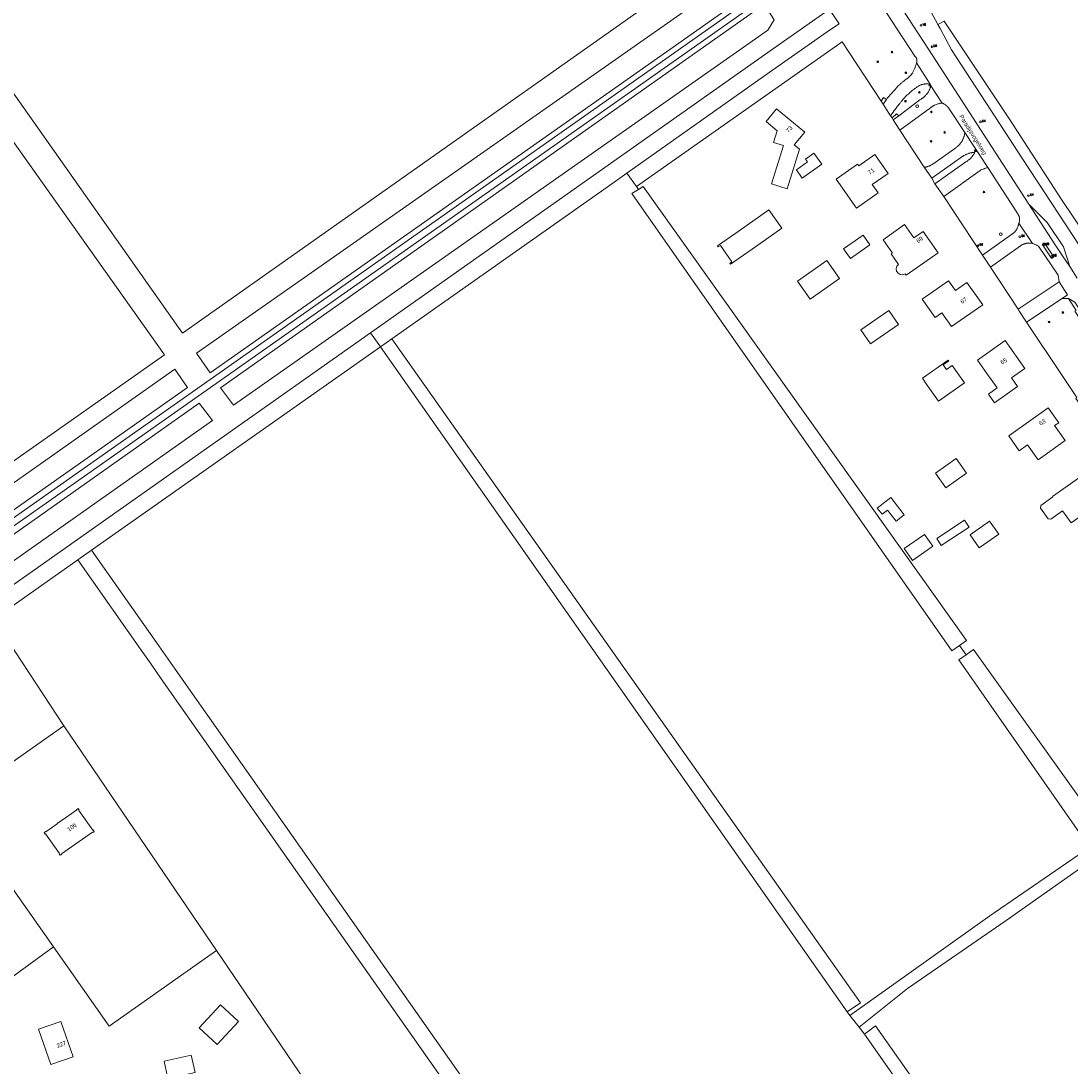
# Model space of a CAD drawing. Header units: metres. Extents: x 138165 to 154469, y 480134 to 494189.
# Tile 468 of 656: x 150034 to 150343, y 484687 to 484995. Entities that reach past the tile are written whole.
import ezdxf

# ---------------------------------------------------------------- set-up
doc = ezdxf.new("R2010")
doc.units = ezdxf.units.M
doc.header["$LTSCALE"] = 0.001
doc.header["$MEASUREMENT"] = 0
for name, color, linetype, lineweight in [('Level 5', 7, 'Continuous', 0), ('TOP-L-terrein schutting raster hek leuning', 7, 'Continuous', 0), ('TOP-L-topo objecten punt', 7, 'Continuous', 0), ('TOP-L-topo objecten vlak', 7, 'Continuous', 0), ('TOP-T-topo huisnummering naamgeving', 7, 'Continuous', 0)]:
    doc.layers.add(name, color=color, linetype=linetype, lineweight=lineweight)
doc.styles.add('Style-INTL_ISO', font='INTL_ISO.shx')
doc.styles.add('Style-STANDARD', font='STANDARD.shx')

# ---------------------------------------------------------------- blocks, each defined once
blk = doc.blocks.new('24')
at = {"layer": 'TOP-L-topo objecten punt', "color": 7, "linetype": 'Continuous', "lineweight": 0}
for radius in [0.025, 0.0182, 0.0115, 0.005]:
    blk.add_circle((0, 0), radius, dxfattribs=at)
blk = doc.blocks.new('39')
at = {"layer": 'TOP-L-topo objecten punt', "color": 7, "linetype": 'Continuous', "lineweight": 0}
for p, q in [((0.0175, 0.0175), (-0.0175, 0.0175)), ((-0.0175, 0.0175), (-0.0175, -0.0175)), ((0.0175, 0.0175), (0.0175, -0.0175)), ((0.0175, -0.0175), (-0.0175, -0.0175))]:
    blk.add_line(p, q, dxfattribs=at)
blk.add_circle((0, 0), 0.0332, dxfattribs=at)
blk = doc.blocks.new('*U13')
at = {"layer": 'Level 5', "color": 7, "linetype": 'Continuous', "lineweight": 0}
blk.add_circle((0, 0), 0.0415, dxfattribs=at)
blk = doc.blocks.new('150')
at = {"layer": 'Level 5', "color": 7, "linetype": 'Continuous', "lineweight": 0}
blk.add_blockref('*U13', (0, 0), dxfattribs=at)
blk = doc.blocks.new('72')
at = {"layer": 'TOP-L-topo objecten punt', "color": 7, "linetype": 'Continuous', "lineweight": 0}
blk.add_circle((0, 0), 0.025, dxfattribs=at)
at = {"layer": 'TOP-L-topo objecten punt', "color": 7, "linetype": 'Continuous', "lineweight": 0, "style": 'Style-STANDARD'}
blk.add_text('BK', height=0.06, dxfattribs=at).set_placement((0.0483, 0))
blk = doc.blocks.new('16')
at = {"layer": 'TOP-L-topo objecten punt', "color": 7, "linetype": 'Continuous', "lineweight": 0}
blk.add_circle((0, 0), 0.025, dxfattribs=at)
at = {"layer": 'TOP-L-topo objecten punt', "color": 7, "linetype": 'Continuous', "lineweight": 0, "style": 'Style-STANDARD'}
blk.add_text('LM', height=0.06, dxfattribs=at).set_placement((0.0483, 0))
blk = doc.blocks.new('119')
at = {"layer": 'TOP-L-topo objecten punt', "color": 7, "linetype": 'Continuous', "lineweight": 0}
blk.add_circle((0, 0), 0.025, dxfattribs=at)
at = {"layer": 'TOP-L-topo objecten punt', "color": 7, "linetype": 'Continuous', "lineweight": 0, "style": 'Style-STANDARD'}
blk.add_text('KK', height=0.06, dxfattribs=at).set_placement((0.0483, 0))
blk = doc.blocks.new('14')
at = {"layer": 'TOP-L-topo objecten punt', "color": 7, "linetype": 'Continuous', "lineweight": 0}
blk.add_circle((0, 0), 0.025, dxfattribs=at)
at = {"layer": 'TOP-L-topo objecten punt', "color": 7, "linetype": 'Continuous', "lineweight": 0, "style": 'Style-STANDARD'}
blk.add_text('VB', height=0.06, dxfattribs=at).set_placement((0.0483, 0))

msp = doc.modelspace()

# ---------------------------------------------------------------- linework, layer by layer
at = {"layer": 'TOP-L-terrein schutting raster hek leuning', "flags": 128}
msp.add_lwpolyline([(150340.19, 484890.59), (150344.75, 484883.83), (150344.37, 484883.55), (150346.87, 484880.08), (150347.11, 484880.25), (150356.08, 484886.54)], dxfattribs=at)
at = {"layer": 'TOP-L-topo objecten vlak', "flags": 128}
for points in [[(150081.63, 484902.75), (150007.32, 485008.1), (150173.52, 485124.43), (150242.81, 485016.68), (150081.63, 484902.75)], [(150270.72, 485014.18), (150251.43, 485000.53), (149736.37, 484637.99), (149602.28, 484543.68), (149601.56, 484543.16), (149600.23, 484542.34), (149598.82, 484541.66), (149597.35, 484541.14), (149595.83, 484540.77), (149594.28, 484540.56), (149592.72, 484540.52), (149591.17, 484540.64), (149585.06, 484540.96), (149585.05, 484540.97), (149583.8, 484541.05), (149582.54, 484541.01), (149581.28, 484540.83), (149580.05, 484540.53), (149578.86, 484540.1), (149577.73, 484539.54), (149576.65, 484538.87), (149571.92, 484535.68)], [(150261.75, 485010.26), (150250.26, 485002.18), (149735.15, 484639.6), (149601.15, 484545.34), (149600.05, 484544.55), (149598.86, 484543.88), (149597.6, 484543.34), (149596.3, 484542.93), (149594.96, 484542.66), (149593.6, 484542.53), (149592.23, 484542.54), (149591.23, 484542.64), (149585.12, 484542.95), (149585.11, 484542.95), (149583.68, 484543.04), (149582.24, 484542.99), (149580.8, 484542.78), (149579.4, 484542.43), (149578.04, 484541.93), (149576.74, 484541.29), (149575.52, 484540.52), (149570.77, 484537.32)], [(150085.73, 484896.86), (150232.81, 485000), (150245.89, 485009.06), (150249.73, 485004), (150244.44, 485000), (150089.72, 484891.1), (150085.73, 484896.86)], [(150002.7, 485000), (150076.29, 484896.34), (149935.21, 484797.07), (149860.61, 484904.98), (150000.33, 485003.34), (150002.7, 485000)], [(150303.82, 484993.62), (150299.61, 485001.51)], [(150255.62, 484995), (150253.8, 484991.95), (150096.64, 484881.52), (150092.77, 484886.67), (150250.89, 484998.17), (150253.71, 484997.99), (150255.62, 484995)], [(150136.91, 484902.9), (150255.51, 484986.51), (150271.87, 484998.04), (150273.21, 484996.1)], [(150287.07, 484999.53), (150297.09, 484984.24), (150297.16, 484984.17), (150297.2, 484984.13), (150297.27, 484984.04), (150297.31, 484983.99), (150297.35, 484983.94), (150297.41, 484983.84), (150297.47, 484983.74), (150297.49, 484983.68), (150297.54, 484983.57), (150297.56, 484983.52), (150297.58, 484983.46), (150297.6, 484983.4), (150297.63, 484983.28), (150297.65, 484983.17), (150297.65, 484983.11), (150297.66, 484983.05), (150297.67, 484982.93), (150297.66, 484982.81), (150297.65, 484982.69), (150297.64, 484982.63), (150297.62, 484982.51), (150297.59, 484982.39), (150297.58, 484982.33)], [(150330.57, 484940.76), (150301.02, 484986.29), (150293.5, 484997.92)], [(150212.34, 484949.82), (150254.2, 484979.49), (150272.21, 484992.13), (150274.78, 484993.83), (150273.21, 484996.1)], [(150575.22, 484595.85), (150570.93, 484599.53), (150557.43, 484617.52), (150546.64, 484633.34), (150536.08, 484648.42), (150516.79, 484677.71), (150507.43, 484691.68), (150488.14, 484720.26), (150481.4, 484730.26), (150470.04, 484747.01), (150431.46, 484805.85), (150418.32, 484824.71), (150404.7, 484845.43), (150390.81, 484865.79), (150376.96, 484886.74), (150366.22, 484903.96), (150351.05, 484925.91), (150340.17, 484942.11), (150324.93, 484965.72), (150305.64, 484994.53), (150303.82, 484993.62)], [(150303.82, 484993.62), (150304.45, 484992.44), (150307.8, 484986.15), (150323.6, 484961.9), (150328.55, 484954.37), (150335.29, 484944.07), (150347.46, 484925.54)], [(150287.11, 484971.01), (150275.68, 484988.52), (150215.12, 484945.88)], [(150297.58, 484982.33), (150297.51, 484982.14), (150297.39, 484981.79), (150297.33, 484981.62), (150297.27, 484981.45), (150297.13, 484981.08), (150297.1, 484980.98), (150297.07, 484980.87), (150297.04, 484980.77), (150296.96, 484980.56), (150296.88, 484980.35), (150296.79, 484980.15), (150296.7, 484979.95), (150296.6, 484979.75), (150296.54, 484979.66), (150296.43, 484979.47), (150296.31, 484979.28), (150296.24, 484979.19), (150296.18, 484979.1), (150296.11, 484979.01), (150296.05, 484978.92), (150295.98, 484978.83), (150295.91, 484978.75), (150295.84, 484978.66), (150295.76, 484978.58), (150295.61, 484978.42), (150295.53, 484978.34), (150295.37, 484978.19), (150295.21, 484978.04), (150295.04, 484977.9), (150294.38, 484977.38), (150294.13, 484977.2), (150293.81, 484976.95), (150293.49, 484976.7), (150293.33, 484976.58), (150293.18, 484976.45), (150293.03, 484976.32), (150292.87, 484976.18), (150292.72, 484976.05), (150292.57, 484975.92), (150292.42, 484975.78), (150292.13, 484975.5), (150291.52, 484974.84), (150291.23, 484974.51), (150290.94, 484974.19), (150290.65, 484973.86), (150290.36, 484973.53), (150289.79, 484972.87), (150289.51, 484972.54), (150289.23, 484972.2), (150288.95, 484971.87), (150288.67, 484971.53)], [(150297.58, 484982.33), (150301.55, 484976.03)], [(150289.92, 484966.71), (150289.99, 484966.82), (150290.32, 484967.31), (150290.65, 484967.79), (150291, 484968.26), (150291.17, 484968.5), (150291.52, 484968.97), (150291.88, 484969.43), (150292.06, 484969.66), (150292.42, 484970.12), (150292.61, 484970.37), (150292.74, 484970.53), (150292.87, 484970.7), (150293, 484970.86), (150293.13, 484971.02), (150293.4, 484971.34), (150293.54, 484971.5), (150293.81, 484971.81), (150293.95, 484971.96), (150294.1, 484972.11), (150294.24, 484972.27), (150294.53, 484972.56), (150294.83, 484972.86), (150295.14, 484973.14), (150295.45, 484973.42), (150295.6, 484973.56), (150295.92, 484973.83), (150296.08, 484973.97), (150296.4, 484974.23), (150296.73, 484974.48), (150297.07, 484974.73), (150297.24, 484974.86), (150297.58, 484975.09), (150297.75, 484975.21), (150298.1, 484975.44), (150298.45, 484975.67), (150298.65, 484975.75), (150298.84, 484975.82), (150298.94, 484975.85), (150299.03, 484975.89), (150299.23, 484975.94), (150299.33, 484975.97), (150299.53, 484976.01), (150299.73, 484976.05), (150299.93, 484976.08), (150300.03, 484976.09), (150300.23, 484976.11), (150300.43, 484976.12), (150300.54, 484976.12), (150300.74, 484976.12), (150300.94, 484976.1), (150301.04, 484976.1), (150301.24, 484976.07), (150301.35, 484976.06), (150301.55, 484976.03)], [(150301.55, 484976.03), (150301.78, 484975.54)], [(150301.78, 484975.54), (150301.73, 484975.37), (150301.69, 484975.26), (150301.62, 484975.04), (150301.58, 484974.93), (150301.54, 484974.82), (150301.49, 484974.71), (150301.45, 484974.61), (150301.4, 484974.5), (150301.35, 484974.4), (150301.3, 484974.29), (150301.25, 484974.19), (150301.14, 484973.98), (150301.02, 484973.78), (150300.95, 484973.68), (150300.83, 484973.49), (150300.76, 484973.4), (150300.62, 484973.21), (150300.55, 484973.12), (150300.48, 484973.03), (150300.33, 484972.85), (150300.17, 484972.68), (150300.09, 484972.59), (150300.01, 484972.51), (150299.84, 484972.35), (150299.67, 484972.19), (150299.58, 484972.12), (150299.49, 484972.04), (150299.39, 484971.97), (150299.3, 484971.9), (150299.21, 484971.83), (150299.11, 484971.77), (150299.02, 484971.7), (150298.92, 484971.64), (150298.72, 484971.51), (150298.52, 484971.4), (150292.29, 484966.76)], [(150301.78, 484975.54), (150305.09, 484970.49)], [(150287.11, 484971.01), (150287.85, 484972.1), (150288.67, 484971.53)], [(150287.7, 484970.11), (150287.11, 484971.01)], [(150288.67, 484971.53), (150287.7, 484970.11)], [(150287.7, 484970.11), (150289.92, 484966.71)], [(150292.65, 484962.52), (150301.64, 484969.1), (150301.76, 484969.19), (150301.86, 484969.26), (150302.06, 484969.4), (150302.16, 484969.46), (150302.27, 484969.52), (150302.37, 484969.58), (150302.48, 484969.64), (150302.58, 484969.7), (150302.8, 484969.81), (150302.9, 484969.86), (150303.12, 484969.96), (150303.35, 484970.05), (150303.57, 484970.13), (150303.8, 484970.21), (150303.92, 484970.24), (150304.03, 484970.28), (150304.27, 484970.34), (150304.5, 484970.39), (150304.74, 484970.43), (150304.98, 484970.47), (150305.09, 484970.49)], [(150305.09, 484970.49), (150305.28, 484970.4), (150305.37, 484970.36), (150305.45, 484970.32), (150305.62, 484970.22), (150305.7, 484970.17), (150305.86, 484970.07), (150306.02, 484969.96), (150306.17, 484969.84), (150306.24, 484969.78), (150306.39, 484969.66), (150306.53, 484969.53), (150306.66, 484969.39), (150306.72, 484969.32), (150306.79, 484969.25), (150306.85, 484969.17), (150306.91, 484969.1), (150311.76, 484961.8)], [(150256.35, 484968.78), (150253.28, 484965.09), (150256.59, 484962.34), (150255.51, 484958.85), (150258.37, 484957.96), (150254.86, 484946.66), (150259.44, 484945.23), (150263.08, 484956.94), (150261.58, 484958.18), (150264.65, 484961.87), (150256.35, 484968.78)], [(150290.33, 484966.08), (150289.92, 484966.71)], [(150292.29, 484966.76), (150291.62, 484967.28), (150290.33, 484966.08)], [(150292.29, 484966.76), (150290.67, 484965.57)], [(150290.67, 484965.57), (150290.33, 484966.08)], [(150290.67, 484965.57), (150292.65, 484962.52)], [(150299.78, 484951.6), (150292.65, 484962.52)], [(150311.76, 484961.8), (150311.74, 484961.69), (150311.73, 484961.58), (150311.69, 484961.36), (150311.65, 484961.14), (150311.63, 484961.04), (150311.58, 484960.82), (150311.55, 484960.72), (150311.52, 484960.61), (150311.48, 484960.51), (150311.41, 484960.3), (150311.34, 484960.13), (150311.25, 484959.92), (150311.2, 484959.81), (150311.1, 484959.61), (150311.05, 484959.51), (150310.93, 484959.3), (150310.88, 484959.21), (150310.82, 484959.11), (150310.69, 484958.91), (150310.62, 484958.82), (150310.48, 484958.64), (150310.42, 484958.54), (150310.34, 484958.46), (150310.19, 484958.28), (150310.12, 484958.19), (150310.04, 484958.11), (150309.88, 484957.95), (150309.79, 484957.86), (150309.62, 484957.71), (150309.45, 484957.56), (150309.27, 484957.41), (150309.09, 484957.28), (150302.32, 484952.54), (150302.19, 484952.45), (150302.11, 484952.39), (150301.95, 484952.29), (150301.79, 484952.19), (150301.7, 484952.14), (150301.53, 484952.06), (150301.44, 484952.01), (150301.36, 484951.97), (150301.27, 484951.94), (150301.18, 484951.9), (150301.09, 484951.87), (150300.91, 484951.81), (150300.82, 484951.78), (150300.63, 484951.73), (150300.54, 484951.71), (150300.35, 484951.67), (150300.26, 484951.65), (150300.07, 484951.63), (150299.98, 484951.62), (150299.78, 484951.6)], [(150311.76, 484961.8), (150318.5, 484951.48)], [(150263.94, 484948.41), (150269.66, 484952.45), (150267.36, 484955.72), (150264.91, 484953.99), (150265.48, 484953.17), (150262.21, 484950.87), (150263.94, 484948.41)], [(150273.9, 484948.09), (150279.91, 484939.56), (150286.23, 484944.01), (150284.5, 484946.47), (150289.16, 484949.75), (150285.23, 484955.33), (150280.57, 484952.05), (150280.22, 484952.54), (150273.9, 484948.09)], [(150302.09, 484948.38), (150311.19, 484954.8), (150311.31, 484954.89), (150311.51, 484955.01), (150311.71, 484955.13), (150311.92, 484955.24), (150312.03, 484955.29), (150312.24, 484955.39), (150312.46, 484955.48), (150312.68, 484955.57), (150312.79, 484955.61), (150312.9, 484955.65), (150313.01, 484955.68), (150313.23, 484955.75), (150313.46, 484955.81), (150313.69, 484955.86), (150313.81, 484955.89), (150314.04, 484955.92), (150314.16, 484955.94), (150314.27, 484955.96), (150314.51, 484955.98), (150314.62, 484955.99), (150314.56, 484955.76), (150314.46, 484955.55), (150314.35, 484955.36), (150314.24, 484955.18), (150314.12, 484955), (150314.06, 484954.91), (150314, 484954.83), (150313.93, 484954.74), (150313.86, 484954.66), (150313.8, 484954.57), (150313.66, 484954.41), (150313.58, 484954.33), (150313.51, 484954.25), (150313.36, 484954.1), (150313.2, 484953.96), (150313.12, 484953.89), (150313.04, 484953.82), (150312.95, 484953.75), (150312.78, 484953.62), (150312.61, 484953.49), (150312.52, 484953.44), (150312.34, 484953.32), (150312.15, 484953.22), (150312.05, 484953.16), (150302.92, 484946.74)], [(150299.78, 484951.6), (150302.09, 484948.38)], [(150305.55, 484942.99), (150316.27, 484950.66), (150316.4, 484950.72), (150316.52, 484950.78), (150316.78, 484950.9), (150316.91, 484950.95), (150317.17, 484951.06), (150317.3, 484951.11), (150317.43, 484951.16), (150317.56, 484951.2), (150317.83, 484951.29), (150318.09, 484951.37), (150318.23, 484951.41), (150318.36, 484951.44), (150318.5, 484951.48)], [(150318.5, 484951.48), (150327.31, 484937.86), (150327.36, 484937.8), (150327.4, 484937.74), (150327.48, 484937.62), (150327.51, 484937.55), (150327.55, 484937.49), (150327.58, 484937.42), (150327.61, 484937.35), (150327.64, 484937.28), (150327.7, 484937.15), (150327.75, 484937.01), (150327.79, 484936.86), (150327.8, 484936.79), (150327.83, 484936.64), (150327.85, 484936.49), (150327.86, 484936.35), (150327.86, 484936.27), (150327.86, 484936.2), (150327.86, 484936.05), (150327.86, 484935.97), (150327.85, 484935.9), (150327.83, 484935.75), (150327.8, 484935.61), (150327.76, 484935.46), (150327.72, 484935.32), (150327.7, 484935.25), (150327.67, 484935.18), (150327.64, 484935.11)], [(150143.21, 484901.11), (150206.49, 484945.68), (150212.34, 484949.82)], [(150212.34, 484949.82), (150215.12, 484945.88)], [(150302.92, 484946.74), (150302.09, 484948.38)], [(150215.72, 484945.03), (150213.8, 484943.83), (150307.92, 484809.22), (150310.21, 484810.87)], [(150215.12, 484945.88), (150215.72, 484945.03)], [(150310.21, 484810.87), (150312.24, 484812.34), (150217.14, 484945.92), (150215.72, 484945.03)], [(150302.92, 484946.74), (150305.55, 484942.99)], [(150316.95, 484925.74), (150305.55, 484942.99)], [(150249.16, 484927.48), (150257.87, 484933.62), (150254.08, 484939.01), (150245.36, 484932.87), (150239.03, 484928.41), (150239.21, 484928.15), (150239.83, 484928.58), (150243.25, 484923.71), (150242.64, 484923.28), (150242.82, 484923.02), (150249.16, 484927.48)], [(150330.57, 484940.76), (150338.38, 484928.79), (150340.52, 484925.51), (150342.65, 484922.35)], [(150342.65, 484922.35), (150340.79, 484928.14), (150335.98, 484935.33), (150330.57, 484940.76)], [(150294.52, 484919.79), (150303.92, 484926.42), (150299.48, 484932.71), (150296.74, 484930.78), (150293.97, 484934.7), (150287.68, 484930.27), (150290.44, 484926.34), (150290.08, 484926.09), (150292.27, 484922.98), (150291.77, 484922.43), (150291.56, 484921.71), (150291.68, 484920.98), (150292.11, 484920.37), (150292.77, 484920), (150293.51, 484919.96), (150294.2, 484920.24), (150294.52, 484919.79)], [(150327.64, 484935.11), (150327.59, 484934.81), (150327.56, 484934.71), (150327.52, 484934.52), (150327.49, 484934.42), (150327.46, 484934.33), (150327.39, 484934.14), (150327.32, 484933.96), (150327.24, 484933.77), (150327.15, 484933.59), (150327.11, 484933.51), (150327.06, 484933.42), (150326.96, 484933.25), (150326.91, 484933.16), (150326.85, 484933.08), (150326.74, 484932.92), (150326.68, 484932.84), (150326.61, 484932.76), (150326.55, 484932.68), (150326.49, 484932.61), (150326.36, 484932.46), (150326.29, 484932.39), (150326.22, 484932.32), (150316.95, 484925.74)], [(150327.64, 484935.11), (150331.68, 484929.14)], [(150276.09, 484927.61), (150278.11, 484924.75), (150283.83, 484928.78), (150281.82, 484931.64), (150276.09, 484927.61)], [(150319.3, 484922.18), (150328.18, 484928.49), (150328.23, 484928.53), (150328.39, 484928.63), (150328.46, 484928.68), (150328.55, 484928.72), (150328.71, 484928.81), (150328.88, 484928.89), (150328.96, 484928.93), (150329.05, 484928.96), (150329.13, 484928.99), (150329.22, 484929.03), (150329.31, 484929.06), (150329.4, 484929.09), (150329.48, 484929.11), (150329.57, 484929.13), (150329.66, 484929.16), (150329.76, 484929.18), (150329.85, 484929.2), (150329.94, 484929.21), (150330.03, 484929.22), (150330.12, 484929.24), (150330.21, 484929.25), (150330.3, 484929.26), (150330.4, 484929.26), (150330.49, 484929.27), (150330.67, 484929.27), (150330.77, 484929.27), (150330.86, 484929.26), (150331.05, 484929.25), (150331.23, 484929.23), (150331.41, 484929.2), (150331.59, 484929.16), (150331.68, 484929.14)], [(150331.68, 484929.14), (150331.75, 484929.12), (150331.96, 484929.05), (150332.17, 484928.98), (150332.38, 484928.9), (150332.59, 484928.81), (150332.79, 484928.71), (150332.98, 484928.61), (150333.08, 484928.56), (150333.27, 484928.44), (150333.46, 484928.32), (150339.23, 484919.78), (150339.54, 484917.85)], [(150334.63, 484928.95), (150334.61, 484928.89), (150334.61, 484928.84), (150334.62, 484928.78), (150334.64, 484928.75), (150334.64, 484928.75), (150335.08, 484928.07), (150336.17, 484926.42), (150337.18, 484924.91), (150337.22, 484924.87), (150337.27, 484924.84), (150337.32, 484924.82), (150337.38, 484924.82), (150337.43, 484924.84), (150337.46, 484924.85), (150337.48, 484924.87), (150337.76, 484925.04), (150337.8, 484925.08), (150337.83, 484925.13), (150337.85, 484925.18), (150337.85, 484925.24), (150337.84, 484925.3), (150337.82, 484925.33), (150335.28, 484929.15), (150335.24, 484929.2), (150335.2, 484929.23), (150335.14, 484929.25), (150335.08, 484929.25), (150335.02, 484929.23), (150334.98, 484929.22), (150334.97, 484929.21), (150334.7, 484929.03), (150334.66, 484929), (150334.63, 484928.95)], [(150266.28, 484912.78), (150274.92, 484918.87), (150271.19, 484924.16), (150262.55, 484918.07), (150266.28, 484912.78)], [(150316.95, 484925.74), (150319.3, 484922.18)], [(150327.43, 484909.8), (150319.3, 484922.18)], [(150344.8, 484918.97), (150342.65, 484922.35)], [(150302.99, 484907.4), (150304.95, 484908.78), (150307.85, 484904.67), (150317.01, 484911.12), (150312.37, 484917.7), (150309, 484915.32), (150306.98, 484918.18), (150299.24, 484912.72), (150302.99, 484907.4)], [(150339.54, 484917.85), (150327.43, 484909.8)], [(150339.54, 484917.85), (150341.98, 484914.02), (150340.42, 484912.98)], [(150329.94, 484906.02), (150340.42, 484912.98)], [(150340.42, 484912.98), (150342.27, 484912.93)], [(150342.27, 484912.93), (150344.51, 484909.43), (150344.16, 484909.23), (150348.77, 484902.18), (150350.41, 484900.15), (150354.03, 484896.79)], [(150354.03, 484896.79), (150344.07, 484911.9), (150342.27, 484912.93)], [(150292.22, 484905.3), (150289.39, 484909.43), (150281.14, 484903.77), (150283.97, 484899.65), (150292.22, 484905.3)], [(150327.43, 484909.8), (150327.65, 484909.46), (150329.94, 484906.02)], [(150344.75, 484883.83), (150340.19, 484890.59), (150329.94, 484906.02)], [(149585.32, 484515.05), (149603.01, 484527.55), (149610.29, 484532), (149616.94, 484536.7), (149725.36, 484613), (150000, 484806.37), (150136.91, 484902.9)], [(150136.91, 484902.9), (150139.84, 484898.74)], [(150054.86, 484838.9), (150139.84, 484898.74)], [(150143.21, 484901.11), (150139.84, 484898.74)], [(150139.84, 484898.74), (150277.17, 484702.98)], [(150277.17, 484702.98), (150281.04, 484705.64), (150143.21, 484901.11)], [(150318.23, 484890.87), (150321.22, 484886.62), (150318.69, 484884.84), (150320.47, 484882.3), (150327.26, 484887.08), (150325.47, 484889.62), (150329.4, 484892.38), (150323.64, 484900.56), (150315.46, 484894.8), (150318.23, 484890.87)], [(150300.42, 484887.87), (150304.03, 484882.76), (150311.62, 484888.1), (150308.01, 484893.22), (150306.38, 484892.07), (150305.4, 484893.46), (150307.03, 484894.61), (150306.86, 484894.85), (150299.27, 484889.51), (150300.42, 484887.87)], [(150000, 484836.28), (150079.34, 484892.14), (150083.1, 484886.75), (149731.19, 484638.93), (149727.97, 484644.73), (150000, 484836.28)], [(149737.88, 484628.38), (149734.56, 484633.44), (150000, 484821.05), (150086.5, 484882.19), (150090.38, 484877.1), (149737.88, 484628.38)], [(150327.77, 484868.17), (150330.18, 484869.88), (150333.32, 484865.48), (150341.29, 484871.16), (150338.17, 484875.54), (150339.37, 484876.39), (150336.24, 484880.78), (150324.66, 484872.54), (150327.77, 484868.17)], [(150306.15, 484857.22), (150312.28, 484861.54), (150309.23, 484865.88), (150303.1, 484861.56), (150306.15, 484857.22)], [(150354.31, 484854.86), (150348.81, 484862.68), (150337.52, 484854.71), (150337.64, 484854.55), (150334.13, 484852.07), (150333.99, 484851.3), (150336.24, 484848.11), (150337.01, 484847.98), (150340.52, 484850.46), (150343.04, 484846.9), (150354.31, 484854.86)], [(150289.94, 484854.36), (150285.99, 484851.26), (150287.4, 484849.46), (150288.97, 484850.7), (150291.55, 484847.4), (150293.93, 484849.26), (150289.94, 484854.36)], [(150303.47, 484842.28), (150304.84, 484840.24), (150313.02, 484845.69), (150311.65, 484847.74), (150303.47, 484842.28)], [(150321.72, 484843.62), (150319.01, 484847.46), (150313.29, 484843.42), (150316, 484839.58), (150321.72, 484843.62)], [(150299.88, 484843.55), (150293.9, 484839.34), (150296.39, 484835.82), (150302.36, 484840.03), (150299.88, 484843.55)], [(150054.86, 484838.9), (150050.77, 484836.02)], [(150337.52, 484431.85), (150339.74, 484433.32), (150261.58, 484544.6), (150256.12, 484552.37), (150079.44, 484803.91), (150073.98, 484811.69), (150054.86, 484838.9)], [(150025.98, 484818.56), (150050.77, 484836.02)], [(150050.77, 484836.02), (150069.89, 484808.81), (150072.33, 484805.33), (150075.35, 484801.03), (150251.96, 484549.56), (150257.43, 484541.78), (150275, 484516.76), (150280.52, 484508.9), (150321.86, 484450.04), (150335.55, 484430.55), (150337.52, 484431.85)], [(150046.67, 484787.2), (150025.98, 484818.56)], [(150310.21, 484810.87), (150312.14, 484808.13)], [(150349.87, 484759.84), (150314.35, 484809.62), (150312.14, 484808.13)], [(150312.14, 484808.13), (150309.96, 484806.66), (150346.15, 484754.73), (150348.34, 484753.7), (150351.1, 484756.2), (150350.2, 484759.39)], [(150020.33, 484768.7), (150046.67, 484787.2)], [(150091.59, 484721.09), (150046.67, 484787.2)], [(150047.12, 484760.17), (150044.67, 484758.45), (150044.72, 484758.36), (150041.4, 484756.03), (150041.35, 484756.11), (150040.9, 484755.8), (150041.22, 484755.35), (150041.3, 484755.41), (150045.4, 484749.59), (150045.32, 484749.53), (150045.63, 484749.09), (150046.07, 484749.4), (150046.01, 484749.48), (150055.1, 484755.89), (150055.16, 484755.81), (150055.6, 484756.12), (150055.29, 484756.56), (150055.21, 484756.5), (150051.11, 484762.32), (150051.19, 484762.38), (150050.88, 484762.82), (150050.44, 484762.51), (150050.49, 484762.43), (150047.18, 484760.09), (150047.12, 484760.17)], [(150043.61, 484722.11), (150017.31, 484759.45), (150015.79, 484761.6)], [(150353.03, 484754.66), (150348.21, 484751.33), (150319.11, 484731.27), (150277.94, 484701.98)], [(150280.64, 484698.5), (150294.86, 484709.88), (150323.96, 484729.94), (150354.8, 484751.7)], [(149982.82, 484738.8), (149983.56, 484735.87), (149992.54, 484700.48), (149995.85, 484687.47), (150003.42, 484692.96), (150009.37, 484697.28), (150043.61, 484722.11)], [(150091.59, 484721.09), (150090.66, 484720.43), (150060, 484698.84), (150043.61, 484722.11)], [(150309.13, 484400.92), (150091.59, 484721.09)], [(150092.78, 484705.05), (150086.53, 484698.29), (150091.82, 484693.4), (150098.06, 484700.16), (150092.78, 484705.05)], [(150277.94, 484701.98), (150277.17, 484702.98)], [(150277.94, 484701.98), (150280.64, 484698.5)], [(150039.22, 484697.89), (150042.83, 484687.5), (150049.44, 484689.8), (150045.83, 484700.19), (150039.22, 484697.89)], [(150282.19, 484696.49), (150280.64, 484698.5)], [(150424.8, 484492.83), (150428.67, 484495.53), (150285.48, 484698.9), (150282.19, 484696.49)], [(150282.19, 484696.49), (150424.8, 484492.83)], [(150084.18, 484690.27), (150076.18, 484688.49), (150077.31, 484683.41), (150085.32, 484685.2), (150084.18, 484690.27)]]:
    msp.add_lwpolyline(points, dxfattribs=at)

# ---------------------------------------------------------------- block references
at = {"layer": 'TOP-L-topo objecten punt', "xscale": 10, "yscale": 10, "zscale": 10}
for name, p in [('14', (150298.89, 484993.33)), ('24', (150290.32, 484985.47)), ('16', (150302.08, 484987.07)), ('24', (150286.13, 484982.62)), ('24', (150294.42, 484979.39)), ('39', (150301.46, 484975.75)), ('24', (150298.38, 484973.63)), ('24', (150294.27, 484971.01)), ('150', (150297.71, 484969.57)), ('24', (150301.9, 484967.87)), ('16', (150316.38, 484964.96)), ('24', (150305.81, 484961.82)), ('24', (150301.82, 484959.23)), ('39', (150314.95, 484956.48)), ('24', (150317.39, 484944.29)), ('16', (150330.48, 484943.23)), ('150', (150322.33, 484931.9)), ('72', (150327.94, 484931.11)), ('119', (150315.63, 484928.51)), ('14', (150335.1, 484928.72)), ('14', (150337.33, 484925.36)), ('24', (150340.61, 484908.83)), ('24', (150336.54, 484906.05))]:
    msp.add_blockref(name, p, dxfattribs=at)

# ---------------------------------------------------------------- texts
at = {"layer": 'TOP-T-topo huisnummering naamgeving', "style": 'Style-INTL_ISO'}
for s, rotation, p in [('Paradijsvogelweg', 302.1, (150310.04, 484966.56)), ('73', 46.1, (150259.84, 484961.65)), ('71', 35.3, (150283.77, 484949.33)), ('69', 36.1, (150298.04, 484929.2)), ('67', 35.2, (150310.98, 484911.33)), ('65', 30.1, (150322.68, 484893.5)), ('63', 30.1, (150334.02, 484875.54)), ('106', 35.2, (150048.2, 484756.04)), ('227', 19.2, (150044.82, 484692.43))]:
    msp.add_text(s, height=1.25, rotation=rotation, dxfattribs=at).set_placement(p)

doc.saveas('drawing.dxf')
